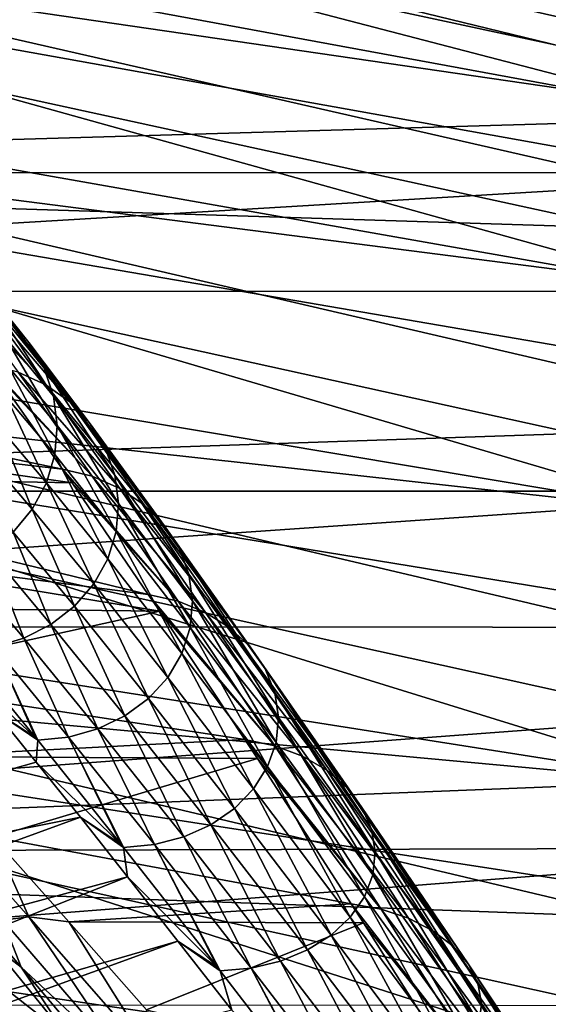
# Model space of a CAD drawing. Header units: metres. Extents: x -22 to 72, y -222 to 22.
# Tile 397 of 410: x 57.13 to 58.81, y 15.57 to 18.7. Entities that reach past the tile are written whole.
import ezdxf

# ---------------------------------------------------------------- set-up
doc = ezdxf.new("R2010")
doc.units = ezdxf.units.M
doc.layers.add('solid_509499_SW0002_01', color=7, linetype='CONTINUOUS')

msp = doc.modelspace()

# ---------------------------------------------------------------- linework, layer by layer
at = {"layer": 'solid_509499_SW0002_01'}
for points in [[(60.799999, 18.585415, 64.566002), (53.299999, 20.164476, 64.90905), (53.299999, 19.806295, 63.114254)], [(60.799999, 18.585415, 64.566002), (60.799999, 18.722744, 65.417595), (53.299999, 20.164476, 64.90905)], [(59.299999, 18.402672, 73.475548), (53.299999, 19.508614, 73.964409), (53.299999, 19.964752, 72.191483)], [(59.321583, 18.498983, 73.124634), (59.299999, 18.402672, 73.475548), (53.299999, 19.964752, 72.191483)], [(59.388493, 18.581976, 72.761391), (59.321583, 18.498983, 73.124634), (53.299999, 19.964752, 72.191483)], [(59.505856, 18.651215, 72.380966), (59.388493, 18.581976, 72.761391), (53.299999, 19.964752, 72.191483)], [(59.681286, 18.705238, 71.978897), (59.505856, 18.651215, 72.380966), (53.299999, 19.964752, 72.191483)], [(60.799999, 18.195206, 62.886829), (53.299999, 19.806295, 63.114254), (53.299999, 19.288593, 61.358448)], [(60.799999, 18.409513, 63.722176), (60.799999, 18.585415, 64.566002), (53.299999, 19.806295, 63.114254)], [(60.799999, 18.195206, 62.886829), (60.799999, 18.409513, 63.722176), (53.299999, 19.806295, 63.114254)], [(59.299999, 17.83671, 75.105759), (53.299999, 18.895386, 75.689224), (53.299999, 19.508614, 73.964409)], [(59.299999, 18.138485, 74.295662), (53.299999, 19.508614, 73.964409), (59.299999, 18.402672, 73.475548)], [(59.299999, 17.83671, 75.105759), (53.299999, 19.508614, 73.964409), (59.299999, 18.138485, 74.295662)], [(60.799999, 17.653446, 61.249756), (53.299999, 19.288593, 61.358448), (53.299999, 18.61553, 59.656017)], [(60.799999, 17.942911, 62.061825), (60.799999, 18.195206, 62.886829), (53.299999, 19.288593, 61.358448)], [(60.799999, 17.653446, 61.249756), (60.799999, 17.942911, 62.061825), (53.299999, 19.288593, 61.358448)], [(53.5, 19.076483, 76.779968), (68.912056, 18.663664, 77.626404), (68.910492, 19.076857, 76.779152)], [(53.5, 19.076483, 76.779968), (53.5, 18.212656, 78.45462), (68.912056, 18.663664, 77.626404)], [(59.299999, 17.125511, 76.680832), (53.299999, 18.130226, 77.351738), (53.299999, 18.895386, 75.689224)], [(59.299999, 17.498804, 75.901382), (53.299999, 18.895386, 75.689224), (59.299999, 17.83671, 75.105759)], [(59.299999, 17.125511, 76.680832), (53.299999, 18.895386, 75.689224), (59.299999, 17.498804, 75.901382)], [(53.5, 17.8367, 56.916134), (53.5, 18.758446, 58.559624), (68.893753, 18.756351, 58.555462)], [(53.5, 17.8367, 56.916134), (68.893753, 18.756351, 58.555462), (68.893272, 17.834303, 56.912273)], [(53.5, 18.212656, 78.45462), (68.913521, 18.212864, 78.454262), (68.912056, 18.663664, 77.626404)], [(60.799999, 16.964737, 59.668873), (53.299999, 18.61553, 59.656017), (53.299999, 17.792845, 58.02129)], [(60.799999, 17.327251, 60.451733), (60.799999, 17.653446, 61.249756), (53.299999, 18.61553, 59.656017)], [(60.799999, 16.964737, 59.668873), (60.799999, 17.327251, 60.451733), (53.299999, 18.61553, 59.656017)], [(53.5, 18.212656, 78.45462), (68.914673, 17.72537, 79.261047), (68.913521, 18.212864, 78.454262)], [(53.5, 18.212656, 78.45462), (53.5, 17.202192, 80.045105), (68.914673, 17.72537, 79.261047)], [(59.299999, 16.274378, 78.187477), (53.299999, 17.218668, 78.93972), (53.299999, 18.130226, 77.351738)], [(59.299999, 16.717043, 77.443542), (53.299999, 18.130226, 77.351738), (59.299999, 17.125511, 76.680832)], [(59.299999, 16.274378, 78.187477), (53.299999, 18.130226, 77.351738), (59.299999, 16.717043, 77.443542)], [(57.161182, 17.673378, 69.886658), (57.008099, 17.865387, 69.196518), (56.94426, 17.938097, 69.213058)], [(57.097343, 17.744173, 69.910072), (57.161182, 17.673378, 69.886658), (56.94426, 17.938097, 69.213058)], [(57.214939, 17.539474, 70.608231), (57.020168, 17.801764, 69.929131), (56.932629, 17.843927, 69.943077)], [(57.127399, 17.580059, 70.626266), (57.214939, 17.539474, 70.608231), (56.932629, 17.843927, 69.943077)], [(57.209221, 17.592108, 69.859764), (57.056137, 17.781916, 69.177528), (57.008099, 17.865387, 69.196518)], [(57.161182, 17.673378, 69.886658), (57.209221, 17.592108, 69.859764), (57.008099, 17.865387, 69.196518)], [(53.5, 16.771345, 55.361885), (53.5, 17.8367, 56.916134), (68.893272, 17.834303, 56.912273)], [(53.5, 16.771345, 55.361885), (68.893272, 17.834303, 56.912273), (68.892906, 16.768806, 55.358517)], [(60.799999, 16.135054, 58.157742), (53.299999, 17.792845, 58.02129), (53.299999, 16.826427, 56.46608)], [(60.799999, 16.567028, 58.903652), (60.799999, 16.964737, 59.668873), (53.299999, 17.792845, 58.02129)], [(60.799999, 16.135054, 58.157742), (60.799999, 16.567028, 58.903652), (53.299999, 17.792845, 58.02129)], [(57.292114, 17.484045, 70.583595), (57.097343, 17.744173, 69.910072), (57.020168, 17.801764, 69.929131)], [(57.214939, 17.539474, 70.608231), (57.292114, 17.484045, 70.583595), (57.020168, 17.801764, 69.929131)], [(57.239609, 17.50349, 69.830452), (57.086525, 17.690901, 69.156822), (57.056137, 17.781916, 69.177528)], [(57.209221, 17.592108, 69.859764), (57.239609, 17.50349, 69.830452), (57.056137, 17.781916, 69.177528)], [(53.5, 17.202192, 80.045105), (68.915131, 17.202192, 80.045105), (68.914673, 17.72537, 79.261047)], [(57.355953, 17.415903, 70.553307), (57.161182, 17.673378, 69.886658), (57.097343, 17.744173, 69.910072)], [(57.292114, 17.484045, 70.583595), (57.355953, 17.415903, 70.553307), (57.097343, 17.744173, 69.910072)], [(57.251175, 17.410946, 69.799835), (57.098091, 17.59585, 69.135201), (57.086525, 17.690901, 69.156822)], [(57.239609, 17.50349, 69.830452), (57.251175, 17.410946, 69.799835), (57.086525, 17.690901, 69.156822)], [(57.403992, 17.337679, 70.518539), (57.209221, 17.592108, 69.859764), (57.161182, 17.673378, 69.886658)], [(57.355953, 17.415903, 70.553307), (57.403992, 17.337679, 70.518539), (57.161182, 17.673378, 69.886658)], [(55.624203, 17.615778, 71.24485), (57.267635, 17.272343, 71.291824), (57.056232, 17.571749, 70.709038)], [(55.624203, 17.615778, 71.24485), (55.79509, 17.44248, 71.529572), (57.267635, 17.272343, 71.291824)], [(57.362087, 17.249506, 71.278473), (57.127399, 17.580059, 70.626266), (57.032906, 17.604179, 70.637131)], [(57.056232, 17.571749, 70.709038), (57.362087, 17.249506, 71.278473), (57.032906, 17.604179, 70.637131)], [(57.243473, 17.318039, 69.769096), (57.090389, 17.500429, 69.113487), (57.098091, 17.59585, 69.135201)], [(57.251175, 17.410946, 69.799835), (57.243473, 17.318039, 69.769096), (57.098091, 17.59585, 69.135201)], [(57.43438, 17.252384, 70.480629), (57.239609, 17.50349, 69.830452), (57.209221, 17.592108, 69.859764)], [(57.403992, 17.337679, 70.518539), (57.43438, 17.252384, 70.480629), (57.209221, 17.592108, 69.859764)], [(57.056232, 17.571749, 70.709038), (57.267635, 17.272343, 71.291824), (57.362087, 17.249506, 71.278473)], [(57.449627, 17.210979, 71.256378), (57.214939, 17.539474, 70.608231), (57.127399, 17.580059, 70.626266)], [(57.362087, 17.249506, 71.278473), (57.449627, 17.210979, 71.256378), (57.127399, 17.580059, 70.626266)], [(57.526802, 17.158358, 71.226196), (57.292114, 17.484045, 70.583595), (57.214939, 17.539474, 70.608231)], [(57.449627, 17.210979, 71.256378), (57.526802, 17.158358, 71.226196), (57.214939, 17.539474, 70.608231)], [(57.216801, 17.228352, 69.739426), (57.063717, 17.408314, 69.092537), (57.090389, 17.500429, 69.113487)], [(57.243473, 17.318039, 69.769096), (57.216801, 17.228352, 69.739426), (57.090389, 17.500429, 69.113487)], [(57.445946, 17.163307, 70.44104), (57.251175, 17.410946, 69.799835), (57.239609, 17.50349, 69.830452)], [(57.43438, 17.252384, 70.480629), (57.445946, 17.163307, 70.44104), (57.239609, 17.50349, 69.830452)], [(57.590641, 17.09367, 71.189102), (57.355953, 17.415903, 70.553307), (57.292114, 17.484045, 70.583595)], [(57.526802, 17.158358, 71.226196), (57.590641, 17.09367, 71.189102), (57.292114, 17.484045, 70.583595)], [(55.79509, 17.44248, 71.529572), (57.298069, 17.228508, 71.367172), (57.267635, 17.272343, 71.291824)], [(55.79509, 17.44248, 71.529572), (55.977757, 17.254408, 71.80764), (57.298069, 17.228508, 71.367172)], [(57.172184, 17.14534, 69.71196), (57.0191, 17.323055, 69.073143), (57.063717, 17.408314, 69.092537)], [(57.216801, 17.228352, 69.739426), (57.172184, 17.14534, 69.71196), (57.063717, 17.408314, 69.092537)], [(57.438244, 17.073883, 70.401291), (57.243473, 17.318039, 69.769096), (57.251175, 17.410946, 69.799835)], [(57.445946, 17.163307, 70.44104), (57.438244, 17.073883, 70.401291), (57.251175, 17.410946, 69.799835)], [(57.63868, 17.019411, 71.146523), (57.403992, 17.337679, 70.518539), (57.355953, 17.415903, 70.553307)], [(57.590641, 17.09367, 71.189102), (57.63868, 17.019411, 71.146523), (57.355953, 17.415903, 70.553307)], [(57.172184, 17.14534, 69.71196), (57.111347, 17.072203, 69.687767), (57.0191, 17.323055, 69.073143)], [(57.411572, 16.987556, 70.362923), (57.216801, 17.228352, 69.739426), (57.243473, 17.318039, 69.769096)], [(57.438244, 17.073883, 70.401291), (57.411572, 16.987556, 70.362923), (57.243473, 17.318039, 69.769096)], [(57.669067, 16.93844, 71.100082), (57.43438, 17.252384, 70.480629), (57.403992, 17.337679, 70.518539)], [(57.63868, 17.019411, 71.146523), (57.669067, 16.93844, 71.100082), (57.403992, 17.337679, 70.518539)], [(55.977757, 17.254408, 71.80764), (57.539955, 16.874645, 71.907204), (57.298069, 17.228508, 71.367172)], [(55.977757, 17.254408, 71.80764), (56.171848, 17.051584, 72.077934), (57.539955, 16.874645, 71.907204)], [(57.634373, 16.853397, 71.891449), (57.362087, 17.249506, 71.278473), (57.267635, 17.272343, 71.291824)], [(57.298069, 17.228508, 71.367172), (57.634373, 16.853397, 71.891449), (57.267635, 17.272343, 71.291824)], [(57.721912, 16.817446, 71.865372), (57.449627, 17.210979, 71.256378), (57.362087, 17.249506, 71.278473)], [(57.634373, 16.853397, 71.891449), (57.721912, 16.817446, 71.865372), (57.362087, 17.249506, 71.278473)], [(57.680634, 16.85388, 71.051598), (57.445946, 17.163307, 70.44104), (57.43438, 17.252384, 70.480629)], [(57.669067, 16.93844, 71.100082), (57.680634, 16.85388, 71.051598), (57.43438, 17.252384, 70.480629)], [(59.299999, 15.29152, 79.610748), (53.299999, 16.169104, 80.438652), (53.299999, 17.218668, 78.93972)], [(59.299999, 15.79896, 78.910217), (53.299999, 17.218668, 78.93972), (59.299999, 16.274378, 78.187477)], [(59.299999, 15.29152, 79.610748), (53.299999, 17.218668, 78.93972), (59.299999, 15.79896, 78.910217)], [(57.366955, 16.907658, 70.327408), (57.172184, 17.14534, 69.71196), (57.216801, 17.228352, 69.739426)], [(57.411572, 16.987556, 70.362923), (57.366955, 16.907658, 70.327408), (57.216801, 17.228352, 69.739426)], [(57.298069, 17.228508, 71.367172), (57.539955, 16.874645, 71.907204), (57.634373, 16.853397, 71.891449)], [(53.5, 16.053226, 81.538605), (68.915131, 17.202192, 80.045105), (53.5, 17.202192, 80.045105)], [(53.5, 16.053226, 81.538605), (68.914703, 16.663616, 80.779823), (68.915131, 17.202192, 80.045105)], [(57.799091, 16.768343, 71.829758), (57.526802, 17.158358, 71.226196), (57.449627, 17.210979, 71.256378)], [(57.721912, 16.817446, 71.865372), (57.799091, 16.768343, 71.829758), (57.449627, 17.210979, 71.256378)], [(57.672932, 16.768988, 71.002914), (57.438244, 17.073883, 70.401291), (57.445946, 17.163307, 70.44104)], [(57.680634, 16.85388, 71.051598), (57.672932, 16.768988, 71.002914), (57.445946, 17.163307, 70.44104)], [(57.862926, 16.707979, 71.78598), (57.590641, 17.09367, 71.189102), (57.526802, 17.158358, 71.226196)], [(57.799091, 16.768343, 71.829758), (57.862926, 16.707979, 71.78598), (57.526802, 17.158358, 71.226196)], [(57.306118, 16.837261, 70.29612), (57.111347, 17.072203, 69.687767), (57.172184, 17.14534, 69.71196)], [(57.366955, 16.907658, 70.327408), (57.306118, 16.837261, 70.29612), (57.172184, 17.14534, 69.71196)], [(57.910965, 16.638683, 71.735718), (57.63868, 17.019411, 71.146523), (57.590641, 17.09367, 71.189102)], [(57.862926, 16.707979, 71.78598), (57.910965, 16.638683, 71.735718), (57.590641, 17.09367, 71.189102)], [(57.2314, 16.779085, 70.270264), (57.036629, 17.011761, 69.66777), (57.111347, 17.072203, 69.687767)], [(57.306118, 16.837261, 70.29612), (57.2314, 16.779085, 70.270264), (57.111347, 17.072203, 69.687767)], [(57.646259, 16.687038, 70.955917), (57.411572, 16.987556, 70.362923), (57.438244, 17.073883, 70.401291)], [(57.672932, 16.768988, 71.002914), (57.646259, 16.687038, 70.955917), (57.438244, 17.073883, 70.401291)], [(56.171848, 17.051584, 72.077934), (57.576202, 16.820848, 71.980324), (57.539955, 16.874645, 71.907204)], [(56.171848, 17.051584, 72.077934), (56.376595, 16.834555, 72.338852), (57.576202, 16.820848, 71.980324)], [(57.145683, 16.735369, 70.250832), (56.950916, 16.966343, 69.65274), (57.036629, 17.011761, 69.66777)], [(57.2314, 16.779085, 70.270264), (57.145683, 16.735369, 70.250832), (57.036629, 17.011761, 69.66777)], [(57.941353, 16.563126, 71.680916), (57.669067, 16.93844, 71.100082), (57.63868, 17.019411, 71.146523)], [(57.910965, 16.638683, 71.735718), (57.941353, 16.563126, 71.680916), (57.63868, 17.019411, 71.146523)], [(57.145683, 16.735369, 70.250832), (57.052273, 16.7078, 70.238579), (56.950916, 16.966343, 69.65274)], [(57.601646, 16.611189, 70.912422), (57.366955, 16.907658, 70.327408), (57.411572, 16.987556, 70.362923)], [(57.646259, 16.687038, 70.955917), (57.601646, 16.611189, 70.912422), (57.411572, 16.987556, 70.362923)], [(57.952919, 16.484217, 71.62368), (57.680634, 16.85388, 71.051598), (57.669067, 16.93844, 71.100082)], [(57.941353, 16.563126, 71.680916), (57.952919, 16.484217, 71.62368), (57.669067, 16.93844, 71.100082)], [(57.540806, 16.544361, 70.8741), (57.306118, 16.837261, 70.29612), (57.366955, 16.907658, 70.327408)], [(57.601646, 16.611189, 70.912422), (57.540806, 16.544361, 70.8741), (57.366955, 16.907658, 70.327408)], [(57.941078, 16.394352, 72.455971), (57.634373, 16.853397, 71.891449), (57.539955, 16.874645, 71.907204)], [(57.576202, 16.820848, 71.980324), (57.941078, 16.394352, 72.455971), (57.539955, 16.874645, 71.907204)], [(58.028618, 16.361519, 72.426064), (57.721912, 16.817446, 71.865372), (57.634373, 16.853397, 71.891449)], [(57.941078, 16.394352, 72.455971), (58.028618, 16.361519, 72.426064), (57.634373, 16.853397, 71.891449)], [(57.945217, 16.405001, 71.566231), (57.672932, 16.768988, 71.002914), (57.680634, 16.85388, 71.051598)], [(57.952919, 16.484217, 71.62368), (57.945217, 16.405001, 71.566231), (57.680634, 16.85388, 71.051598)], [(60.799999, 15.170644, 56.72784), (53.299999, 16.826427, 56.46608), (53.299999, 15.725126, 55.004604)], [(60.799999, 15.669168, 57.431786), (60.799999, 16.135054, 58.157742), (53.299999, 16.826427, 56.46608)], [(60.799999, 15.170644, 56.72784), (60.799999, 15.669168, 57.431786), (53.299999, 16.826427, 56.46608)], [(56.376595, 16.834555, 72.338852), (56.591122, 16.604042, 72.58876), (57.576202, 16.820848, 71.980324)], [(56.591122, 16.604042, 72.58876), (57.846703, 16.413671, 72.474045), (57.576202, 16.820848, 71.980324)], [(57.466087, 16.489134, 70.84243), (57.2314, 16.779085, 70.270264), (57.306118, 16.837261, 70.29612)], [(57.540806, 16.544361, 70.8741), (57.466087, 16.489134, 70.84243), (57.306118, 16.837261, 70.29612)], [(57.576202, 16.820848, 71.980324), (57.846703, 16.413671, 72.474045), (57.941078, 16.394352, 72.455971)], [(58.105797, 16.316677, 72.385216), (57.799091, 16.768343, 71.829758), (57.721912, 16.817446, 71.865372)], [(58.028618, 16.361519, 72.426064), (58.105797, 16.316677, 72.385216), (57.721912, 16.817446, 71.865372)], [(57.380375, 16.447634, 70.818626), (57.145683, 16.735369, 70.250832), (57.2314, 16.779085, 70.270264)], [(57.466087, 16.489134, 70.84243), (57.380375, 16.447634, 70.818626), (57.2314, 16.779085, 70.270264)], [(53.5, 15.570957, 53.909389), (53.5, 16.771345, 55.361885), (68.892906, 16.768806, 55.358517)], [(53.5, 15.570957, 53.909389), (68.892906, 16.768806, 55.358517), (68.892647, 15.568485, 53.906658)], [(57.918545, 16.328529, 71.510765), (57.646259, 16.687038, 70.955917), (57.672932, 16.768988, 71.002914)], [(57.945217, 16.405001, 71.566231), (57.918545, 16.328529, 71.510765), (57.672932, 16.768988, 71.002914)], [(58.169632, 16.261551, 72.334999), (57.862926, 16.707979, 71.78598), (57.799091, 16.768343, 71.829758)], [(58.105797, 16.316677, 72.385216), (58.169632, 16.261551, 72.334999), (57.799091, 16.768343, 71.829758)], [(57.286964, 16.421461, 70.803619), (57.052273, 16.7078, 70.238579), (57.145683, 16.735369, 70.250832)], [(57.380375, 16.447634, 70.818626), (57.286964, 16.421461, 70.803619), (57.145683, 16.735369, 70.250832)], [(56.954765, 16.697441, 70.233971), (57.183502, 16.418974, 70.785126), (56.932831, 16.650465, 70.334656)], [(57.052273, 16.7078, 70.238579), (57.183502, 16.418974, 70.785126), (56.954765, 16.697441, 70.233971)], [(57.052273, 16.7078, 70.238579), (57.189457, 16.411627, 70.797974), (57.183502, 16.418974, 70.785126)], [(57.286964, 16.421461, 70.803619), (57.189457, 16.411627, 70.797974), (57.052273, 16.7078, 70.238579)], [(57.873932, 16.25775, 71.459427), (57.601646, 16.611189, 70.912422), (57.646259, 16.687038, 70.955917)], [(57.918545, 16.328529, 71.510765), (57.873932, 16.25775, 71.459427), (57.646259, 16.687038, 70.955917)], [(58.21767, 16.198267, 72.277351), (57.910965, 16.638683, 71.735718), (57.862926, 16.707979, 71.78598)], [(58.169632, 16.261551, 72.334999), (58.21767, 16.198267, 72.277351), (57.862926, 16.707979, 71.78598)], [(53.5, 16.053226, 81.538605), (68.913612, 16.093622, 81.490562), (68.914703, 16.663616, 80.779823)], [(57.183502, 16.418974, 70.785126), (57.053505, 16.503799, 70.628967), (56.932831, 16.650465, 70.334656)], [(58.248058, 16.129265, 72.214493), (57.941353, 16.563126, 71.680916), (57.910965, 16.638683, 71.735718)], [(58.21767, 16.198267, 72.277351), (58.248058, 16.129265, 72.214493), (57.910965, 16.638683, 71.735718)], [(56.591122, 16.604042, 72.58876), (56.815105, 16.360212, 72.826767), (57.846703, 16.413671, 72.474045)], [(57.813091, 16.195389, 71.4142), (57.540806, 16.544361, 70.8741), (57.601646, 16.611189, 70.912422)], [(57.873932, 16.25775, 71.459427), (57.813091, 16.195389, 71.4142), (57.601646, 16.611189, 70.912422)], [(58.259624, 16.057203, 72.148849), (57.952919, 16.484217, 71.62368), (57.941353, 16.563126, 71.680916)], [(58.248058, 16.129265, 72.214493), (58.259624, 16.057203, 72.148849), (57.941353, 16.563126, 71.680916)], [(57.738377, 16.143854, 71.376816), (57.466087, 16.489134, 70.84243), (57.540806, 16.544361, 70.8741)], [(57.813091, 16.195389, 71.4142), (57.738377, 16.143854, 71.376816), (57.540806, 16.544361, 70.8741)], [(57.184383, 16.342562, 70.913284), (54.647202, 15.627502, 70.792061), (57.053505, 16.503799, 70.628967)], [(57.189457, 16.411627, 70.797974), (57.184383, 16.342562, 70.913284), (57.053505, 16.503799, 70.628967)], [(57.183502, 16.418974, 70.785126), (57.189457, 16.411627, 70.797974), (57.053505, 16.503799, 70.628967)], [(57.65266, 16.105127, 71.348732), (57.380375, 16.447634, 70.818626), (57.466087, 16.489134, 70.84243)], [(57.738377, 16.143854, 71.376816), (57.65266, 16.105127, 71.348732), (57.466087, 16.489134, 70.84243)], [(58.251923, 15.98486, 72.082947), (57.945217, 16.405001, 71.566231), (57.952919, 16.484217, 71.62368)], [(58.259624, 16.057203, 72.148849), (58.251923, 15.98486, 72.082947), (57.952919, 16.484217, 71.62368)], [(57.55925, 16.080706, 71.331017), (57.286964, 16.421461, 70.803619), (57.380375, 16.447634, 70.818626)], [(57.65266, 16.105127, 71.348732), (57.55925, 16.080706, 71.331017), (57.380375, 16.447634, 70.818626)], [(56.815105, 16.360212, 72.826767), (57.886169, 16.353437, 72.539246), (57.846703, 16.413671, 72.474045)], [(57.189457, 16.411627, 70.797974), (57.454273, 16.080959, 71.311317), (57.184383, 16.342562, 70.913284)], [(57.286964, 16.421461, 70.803619), (57.454273, 16.080959, 71.311317), (57.189457, 16.411627, 70.797974)], [(57.286964, 16.421461, 70.803619), (57.461746, 16.071526, 71.324356), (57.454273, 16.080959, 71.311317)], [(57.55925, 16.080706, 71.331017), (57.461746, 16.071526, 71.324356), (57.286964, 16.421461, 70.803619)], [(58.278187, 15.876081, 72.962791), (57.941078, 16.394352, 72.455971), (57.846703, 16.413671, 72.474045)], [(57.886169, 16.353437, 72.539246), (58.278187, 15.876081, 72.962791), (57.846703, 16.413671, 72.474045)], [(58.22525, 15.915024, 72.019333), (57.918545, 16.328529, 71.510765), (57.945217, 16.405001, 71.566231)], [(58.251923, 15.98486, 72.082947), (58.22525, 15.915024, 72.019333), (57.945217, 16.405001, 71.566231)], [(58.365726, 15.846941, 72.929276), (58.028618, 16.361519, 72.426064), (57.941078, 16.394352, 72.455971)], [(58.278187, 15.876081, 72.962791), (58.365726, 15.846941, 72.929276), (57.941078, 16.394352, 72.455971)], [(57.324516, 16.167601, 71.185913), (54.647202, 15.627502, 70.792061), (57.184383, 16.342562, 70.913284)], [(57.284763, 15.468898, 73.779427), (56.153522, 16.353491, 74.042969), (56.153522, 15.766315, 75.441597)], [(57.284763, 15.468898, 73.779427), (57.046501, 15.760974, 73.574783), (56.153522, 16.353491, 74.042969)], [(56.815105, 16.360212, 72.826767), (57.047577, 16.103828, 73.051575), (57.886169, 16.353437, 72.539246)], [(57.047577, 16.103828, 73.051575), (58.183834, 15.893159, 72.983002), (57.886169, 16.353437, 72.539246)], [(57.454273, 16.080959, 71.311317), (57.324516, 16.167601, 71.185913), (57.184383, 16.342562, 70.913284)], [(57.886169, 16.353437, 72.539246), (58.183834, 15.893159, 72.983002), (58.278187, 15.876081, 72.962791)], [(58.442905, 15.80714, 72.883499), (58.105797, 16.316677, 72.385216), (58.028618, 16.361519, 72.426064)], [(58.365726, 15.846941, 72.929276), (58.442905, 15.80714, 72.883499), (58.028618, 16.361519, 72.426064)], [(58.180637, 15.850385, 71.960449), (57.873932, 16.25775, 71.459427), (57.918545, 16.328529, 71.510765)], [(58.22525, 15.915024, 72.019333), (58.180637, 15.850385, 71.960449), (57.918545, 16.328529, 71.510765)], [(58.506741, 15.758215, 72.827225), (58.169632, 16.261551, 72.334999), (58.105797, 16.316677, 72.385216)], [(58.442905, 15.80714, 72.883499), (58.506741, 15.758215, 72.827225), (58.105797, 16.316677, 72.385216)], [(57.161591, 15.851498, 73.292465), (57.047577, 16.103828, 73.051575), (56.761925, 16.300425, 72.926384)], [(57.078606, 15.841122, 73.36647), (57.161591, 15.851498, 73.292465), (56.761925, 16.300425, 72.926384)], [(58.119797, 15.793436, 71.908569), (57.813091, 16.195389, 71.4142), (57.873932, 16.25775, 71.459427)], [(58.180637, 15.850385, 71.960449), (58.119797, 15.793436, 71.908569), (57.873932, 16.25775, 71.459427)], [(58.554779, 15.702048, 72.762627), (58.21767, 16.198267, 72.277351), (58.169632, 16.261551, 72.334999)], [(58.506741, 15.758215, 72.827225), (58.554779, 15.702048, 72.762627), (58.169632, 16.261551, 72.334999)], [(58.045082, 15.746371, 71.8657), (57.738377, 16.143854, 71.376816), (57.813091, 16.195389, 71.4142)], [(58.119797, 15.793436, 71.908569), (58.045082, 15.746371, 71.8657), (57.813091, 16.195389, 71.4142)], [(58.585171, 15.640805, 72.692184), (58.248058, 16.129265, 72.214493), (58.21767, 16.198267, 72.277351)], [(58.554779, 15.702048, 72.762627), (58.585171, 15.640805, 72.692184), (58.21767, 16.198267, 72.277351)], [(59.299999, 14.184084, 80.940315), (53.299999, 14.988661, 81.838356), (53.299999, 16.169104, 80.438652)], [(59.299999, 14.752696, 80.288124), (53.299999, 16.169104, 80.438652), (59.299999, 15.29152, 79.610748)], [(59.299999, 14.184084, 80.940315), (53.299999, 16.169104, 80.438652), (59.299999, 14.752696, 80.288124)], [(57.324516, 16.167601, 71.185913), (54.911007, 15.286402, 71.319283), (54.647202, 15.627502, 70.792061)], [(57.474178, 15.978541, 71.44722), (54.911007, 15.286402, 71.319283), (57.324516, 16.167601, 71.185913)], [(57.461746, 16.071526, 71.324356), (57.474178, 15.978541, 71.44722), (57.324516, 16.167601, 71.185913)], [(57.454273, 16.080959, 71.311317), (57.461746, 16.071526, 71.324356), (57.324516, 16.167601, 71.185913)], [(56.755955, 16.135704, 73.229424), (57.046501, 15.760974, 73.574783), (57.136875, 15.69192, 73.55793)], [(56.755955, 16.135704, 73.229424), (57.136875, 15.69192, 73.55793), (57.078606, 15.841122, 73.36647)], [(57.959366, 15.711006, 71.833481), (57.65266, 16.105127, 71.348732), (57.738377, 16.143854, 71.376816)], [(58.045082, 15.746371, 71.8657), (57.959366, 15.711006, 71.833481), (57.738377, 16.143854, 71.376816)], [(58.596733, 15.576848, 72.618622), (58.259624, 16.057203, 72.148849), (58.248058, 16.129265, 72.214493)], [(58.585171, 15.640805, 72.692184), (58.596733, 15.576848, 72.618622), (58.248058, 16.129265, 72.214493)], [(53.5, 16.053226, 81.538605), (68.912209, 15.49331, 82.175941), (68.913612, 16.093622, 81.490562)], [(57.047577, 16.103828, 73.051575), (57.287601, 15.835893, 73.261848), (58.183834, 15.893159, 72.983002)], [(57.161591, 15.851498, 73.292465), (57.287601, 15.835893, 73.261848), (57.047577, 16.103828, 73.051575)], [(57.865955, 15.688702, 71.813164), (57.55925, 16.080706, 71.331017), (57.65266, 16.105127, 71.348732)], [(57.959366, 15.711006, 71.833481), (57.865955, 15.688702, 71.813164), (57.65266, 16.105127, 71.348732)], [(57.55925, 16.080706, 71.331017), (57.759418, 15.691945, 71.792725), (57.461746, 16.071526, 71.324356)], [(57.461746, 16.071526, 71.324356), (57.759418, 15.691945, 71.792725), (57.474178, 15.978541, 71.44722)], [(57.55925, 16.080706, 71.331017), (57.768448, 15.680322, 71.805527), (57.759418, 15.691945, 71.792725)], [(57.865955, 15.688702, 71.813164), (57.768448, 15.680322, 71.805527), (57.55925, 16.080706, 71.331017)], [(53.5, 16.053226, 81.538605), (53.5, 14.77501, 82.923103), (68.912209, 15.49331, 82.175941)], [(58.589035, 15.51264, 72.544777), (58.251923, 15.98486, 72.082947), (58.259624, 16.057203, 72.148849)], [(58.596733, 15.576848, 72.618622), (58.589035, 15.51264, 72.544777), (58.259624, 16.057203, 72.148849)], [(57.474178, 15.978541, 71.44722), (55.098606, 15.039456, 71.635147), (54.911007, 15.286402, 71.319283)], [(57.634136, 15.774632, 71.697624), (55.098606, 15.039456, 71.635147), (57.474178, 15.978541, 71.44722)], [(57.759418, 15.691945, 71.792725), (57.634136, 15.774632, 71.697624), (57.474178, 15.978541, 71.44722)], [(58.562359, 15.450657, 72.47348), (58.22525, 15.915024, 72.019333), (58.251923, 15.98486, 72.082947)], [(58.589035, 15.51264, 72.544777), (58.562359, 15.450657, 72.47348), (58.251923, 15.98486, 72.082947)], [(58.517746, 15.393288, 72.407501), (58.180637, 15.850385, 71.960449), (58.22525, 15.915024, 72.019333)], [(58.562359, 15.450657, 72.47348), (58.517746, 15.393288, 72.407501), (58.22525, 15.915024, 72.019333)], [(57.287601, 15.835893, 73.261848), (58.222462, 15.832685, 73.034882), (58.183834, 15.893159, 72.983002)], [(58.64119, 15.303679, 73.402916), (58.278187, 15.876081, 72.962791), (58.183834, 15.893159, 72.983002)], [(58.222462, 15.832685, 73.034882), (58.64119, 15.303679, 73.402916), (58.183834, 15.893159, 72.983002)], [(58.728733, 15.278809, 73.366119), (58.365726, 15.846941, 72.929276), (58.278187, 15.876081, 72.962791)], [(58.64119, 15.303679, 73.402916), (58.728733, 15.278809, 73.366119), (58.278187, 15.876081, 72.962791)], [(57.078606, 15.841122, 73.36647), (57.492329, 15.360668, 73.683205), (57.161591, 15.851498, 73.292465)], [(57.136875, 15.69192, 73.55793), (57.492329, 15.360668, 73.683205), (57.078606, 15.841122, 73.36647)], [(57.57423, 15.378893, 73.609482), (57.287601, 15.835893, 73.261848), (57.161591, 15.851498, 73.292465)], [(57.492329, 15.360668, 73.683205), (57.57423, 15.378893, 73.609482), (57.161591, 15.851498, 73.292465)], [(58.456905, 15.342744, 72.349365), (58.119797, 15.793436, 71.908569), (58.180637, 15.850385, 71.960449)], [(58.517746, 15.393288, 72.407501), (58.456905, 15.342744, 72.349365), (58.180637, 15.850385, 71.960449)], [(58.805908, 15.244839, 73.315865), (58.442905, 15.80714, 72.883499), (58.365726, 15.846941, 72.929276)], [(58.728733, 15.278809, 73.366119), (58.805908, 15.244839, 73.315865), (58.365726, 15.846941, 72.929276)], [(57.287601, 15.835893, 73.261848), (57.534794, 15.55666, 73.456932), (58.222462, 15.832685, 73.034882)], [(57.57423, 15.378893, 73.609482), (57.534794, 15.55666, 73.456932), (57.287601, 15.835893, 73.261848)], [(57.534794, 15.55666, 73.456932), (58.546772, 15.318317, 73.42495), (58.222462, 15.832685, 73.034882)], [(58.222462, 15.832685, 73.034882), (58.546772, 15.318317, 73.42495), (58.64119, 15.303679, 73.402916)], [(58.382191, 15.300972, 72.301323), (58.045082, 15.746371, 71.8657), (58.119797, 15.793436, 71.908569)], [(58.456905, 15.342744, 72.349365), (58.382191, 15.300972, 72.301323), (58.119797, 15.793436, 71.908569)], [(58.869747, 15.203079, 73.254082), (58.506741, 15.758215, 72.827225), (58.442905, 15.80714, 72.883499)], [(58.805908, 15.244839, 73.315865), (58.869747, 15.203079, 73.254082), (58.442905, 15.80714, 72.883499)], [(57.634136, 15.774632, 71.697624), (55.208389, 14.893519, 71.801727), (55.098606, 15.039456, 71.635147)], [(57.804913, 15.554849, 71.937141), (55.208389, 14.893519, 71.801727), (57.634136, 15.774632, 71.697624)], [(57.584846, 14.525599, 75.278206), (56.153522, 15.766315, 75.441597), (56.153522, 15.059789, 76.783897)], [(57.528561, 15.165804, 73.967712), (57.284763, 15.468898, 73.779427), (56.153522, 15.766315, 75.441597)], [(57.58353, 15.096876, 74.007347), (57.528561, 15.165804, 73.967712), (56.153522, 15.766315, 75.441597)], [(57.584846, 14.525599, 75.278206), (57.58353, 15.096876, 74.007347), (56.153522, 15.766315, 75.441597)], [(57.136875, 15.69192, 73.55793), (57.046501, 15.760974, 73.574783), (57.284763, 15.468898, 73.779427)], [(57.768448, 15.680322, 71.805527), (57.804913, 15.554849, 71.937141), (57.634136, 15.774632, 71.697624)], [(57.759418, 15.691945, 71.792725), (57.768448, 15.680322, 71.805527), (57.634136, 15.774632, 71.697624)], [(58.296474, 15.269584, 72.265221), (57.959366, 15.711006, 71.833481), (58.045082, 15.746371, 71.8657)], [(58.382191, 15.300972, 72.301323), (58.296474, 15.269584, 72.265221), (58.045082, 15.746371, 71.8657)], [(58.917786, 15.155141, 73.183159), (58.554779, 15.702048, 72.762627), (58.506741, 15.758215, 72.827225)], [(58.869747, 15.203079, 73.254082), (58.917786, 15.155141, 73.183159), (58.506741, 15.758215, 72.827225)], [(60.799999, 14.080444, 55.392422), (53.299999, 15.725126, 55.004604), (53.299999, 14.496555, 53.646957)], [(60.799999, 14.640914, 56.047859), (60.799999, 15.170644, 56.72784), (53.299999, 15.725126, 55.004604)], [(60.799999, 14.080444, 55.392422), (60.799999, 14.640914, 56.047859), (53.299999, 15.725126, 55.004604)], [(57.136875, 15.69192, 73.55793), (57.284763, 15.468898, 73.779427), (57.527836, 15.228359, 73.841309)], [(57.136875, 15.69192, 73.55793), (57.527836, 15.228359, 73.841309), (57.492329, 15.360668, 73.683205)], [(57.865955, 15.688702, 71.813164), (58.094994, 15.256189, 72.221817), (57.768448, 15.680322, 71.805527)], [(58.203064, 15.249788, 72.242447), (57.865955, 15.688702, 71.813164), (57.959366, 15.711006, 71.833481)], [(57.865955, 15.688702, 71.813164), (58.105545, 15.242368, 72.233871), (58.094994, 15.256189, 72.221817)], [(58.203064, 15.249788, 72.242447), (58.105545, 15.242368, 72.233871), (57.865955, 15.688702, 71.813164)], [(58.296474, 15.269584, 72.265221), (58.203064, 15.249788, 72.242447), (57.959366, 15.711006, 71.833481)], [(58.948174, 15.102869, 73.105835), (58.585171, 15.640805, 72.692184), (58.554779, 15.702048, 72.762627)], [(58.917786, 15.155141, 73.183159), (58.948174, 15.102869, 73.105835), (58.554779, 15.702048, 72.762627)], [(57.768448, 15.680322, 71.805527), (58.094994, 15.256189, 72.221817), (57.804913, 15.554849, 71.937141)], [(58.95974, 15.048281, 73.02507), (58.596733, 15.576848, 72.618622), (58.585171, 15.640805, 72.692184)], [(58.948174, 15.102869, 73.105835), (58.95974, 15.048281, 73.02507), (58.585171, 15.640805, 72.692184)], [(58.952038, 14.993478, 72.944), (58.589035, 15.51264, 72.544777), (58.596733, 15.576848, 72.618622)], [(58.95974, 15.048281, 73.02507), (58.952038, 14.993478, 72.944), (58.596733, 15.576848, 72.618622)]]:
    msp.add_3dface(points, dxfattribs=at)

doc.saveas('drawing.dxf')
